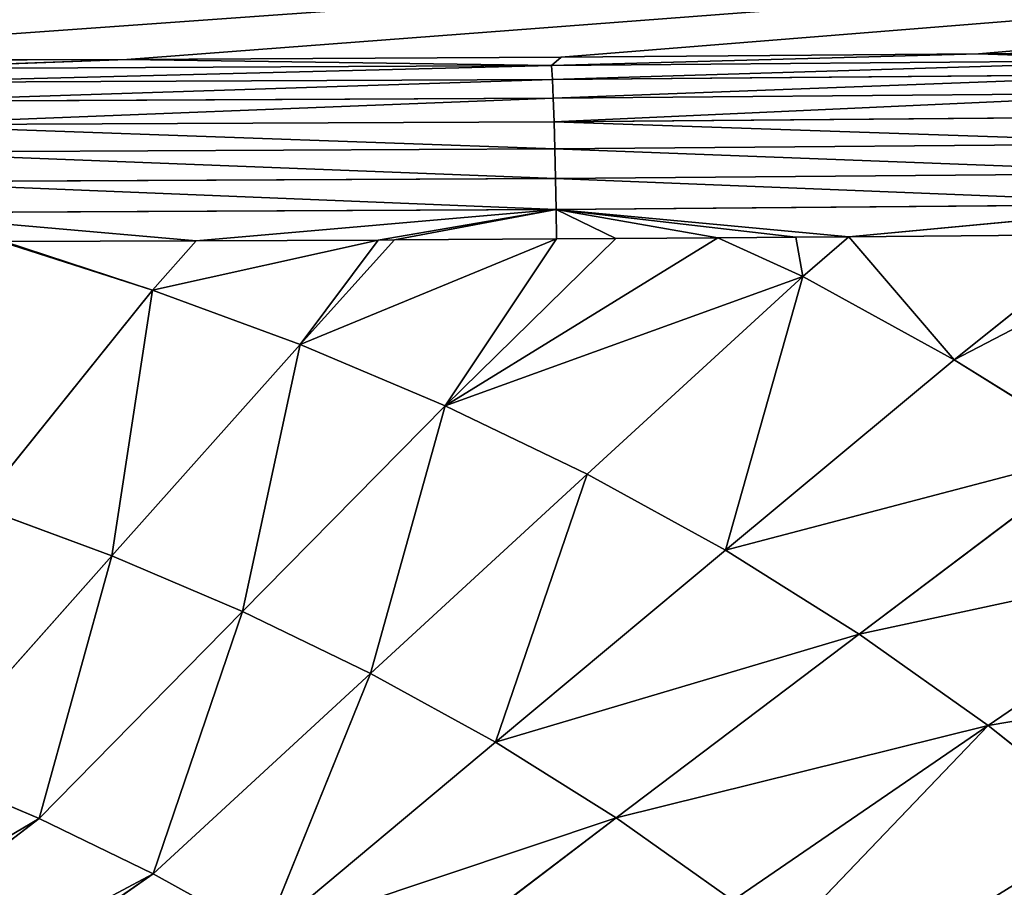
# Model space of a CAD drawing. Extents: x 0 to 605, y 0 to 400.
# Tile 958 of 1056: x 351 to 379, y 248 to 273. Entities that reach past the tile are written whole.
import ezdxf

# ---------------------------------------------------------------- set-up
doc = ezdxf.new("R2010")
doc.units = 0
doc.header["$LTSCALE"] = 25.4
doc.layers.get('0').update_dxf_attribs({"linetype": 'CONTINUOUS'})

# ---------------------------------------------------------------- blocks, each defined once
blk = doc.blocks.new('ATLANTA610_-_S_STL')
at = {"color": 0}
for p, q in [((392.694, 34.022, 127.445), (378.727, 33.372, 127.589)), ((392.694, 34.022, 127.445), (378.727, 33.372, 127.589)), ((378.727, 33.372, 127.589), (366.278, 32.132, 127.928)), ((378.727, 33.372, 127.589), (366.278, 32.132, 127.928)), ((378.727, 33.372, 127.589), (366.557, 32.953, 127.683)), ((378.727, 33.372, 127.589), (366.557, 32.953, 127.683)), ((378.727, 33.372, 127.589), (384.865, 32.821, 127.774)), ((378.727, 33.372, 127.589), (384.865, 32.821, 127.774)), ((366.557, 32.953, 127.683), (353.896, 32.648, 127.751)), ((366.557, 32.953, 127.683), (353.896, 32.648, 127.751)), ((366.278, 32.132, 127.928), (384.865, 32.821, 127.774)), ((366.278, 32.132, 127.928), (384.865, 32.821, 127.774)), ((353.896, 32.648, 127.751), (339.364, 32.444, 127.797)), ((353.896, 32.648, 127.751), (339.364, 32.444, 127.797)), ((353.896, 32.648, 127.751), (346.538, 31.714, 128.021)), ((353.896, 32.648, 127.751), (346.538, 31.714, 128.021)), ((366.278, 32.132, 127.928), (353.896, 32.648, 127.751)), ((366.278, 32.132, 127.928), (353.896, 32.648, 127.751)), ((346.538, 31.714, 128.021), (366.278, 32.132, 127.928)), ((346.538, 31.714, 128.021), (366.278, 32.132, 127.928)), ((366.278, 32.132, 127.928), (366.306, 31.273, 128.332)), ((366.278, 32.132, 127.928), (366.306, 31.273, 128.332)), ((384.908, 31.963, 128.178), (366.306, 31.273, 128.332)), ((384.908, 31.963, 128.178), (366.306, 31.273, 128.332)), ((366.306, 31.273, 128.332), (346.551, 30.855, 128.426)), ((366.306, 31.273, 128.332), (346.551, 30.855, 128.426)), ((366.306, 31.273, 128.332), (366.332, 30.469, 128.883)), ((366.306, 31.273, 128.332), (366.332, 30.469, 128.883)), ((384.95, 31.159, 128.729), (366.332, 30.469, 128.883)), ((384.95, 31.159, 128.729), (366.332, 30.469, 128.883)), ((366.332, 30.469, 128.883), (346.564, 30.051, 128.977)), ((366.332, 30.469, 128.883), (346.564, 30.051, 128.977)), ((366.358, 29.756, 129.568), (366.332, 30.469, 128.883)), ((366.358, 29.756, 129.568), (366.332, 30.469, 128.883)), ((384.99, 30.447, 129.413), (366.358, 29.756, 129.568)), ((384.99, 30.447, 129.413), (366.358, 29.756, 129.568)), ((366.358, 29.756, 129.568), (346.576, 29.337, 129.661)), ((366.358, 29.756, 129.568), (346.576, 29.337, 129.661)), ((366.38, 29.165, 130.36), (366.358, 29.756, 129.568)), ((366.38, 29.165, 130.36), (366.358, 29.756, 129.568)), ((366.38, 29.165, 130.36), (385.025, 29.856, 130.206)), ((366.38, 29.165, 130.36), (385.025, 29.856, 130.206)), ((385.054, 29.409, 131.072), (366.398, 28.717, 131.226)), ((385.054, 29.409, 131.072), (366.398, 28.717, 131.226)), ((346.586, 28.746, 130.453), (366.38, 29.165, 130.36)), ((346.586, 28.746, 130.453), (366.38, 29.165, 130.36)), ((366.38, 29.165, 130.36), (366.398, 28.717, 131.226)), ((366.38, 29.165, 130.36), (366.398, 28.717, 131.226)), ((385.076, 29.113, 131.975), (366.413, 28.421, 132.129)), ((385.076, 29.113, 131.975), (366.413, 28.421, 132.129)), ((374.949, 28.556, 132.925), (385.076, 29.113, 131.975)), ((374.949, 28.556, 132.925), (385.076, 29.113, 131.975)), ((366.398, 28.717, 131.226), (346.595, 28.298, 131.32)), ((366.398, 28.717, 131.226), (346.595, 28.298, 131.32)), ((366.413, 28.421, 132.129), (366.398, 28.717, 131.226)), ((366.413, 28.421, 132.129), (366.398, 28.717, 131.226)), ((374.949, 28.556, 132.925), (382.591, 28.86, 132.857)), ((374.949, 28.556, 132.925), (382.591, 28.86, 132.857)), ((385.092, 28.971, 132.831), (378.024, 28.354, 136.51)), ((385.092, 28.971, 132.831), (378.024, 28.354, 136.51)), ((378.024, 28.354, 136.51), (382.591, 28.86, 132.857)), ((378.024, 28.354, 136.51), (382.591, 28.86, 132.857)), ((363.181, 27.77, 137.853), (371.13, 28.424, 132.954)), ((363.181, 27.77, 137.853), (371.13, 28.424, 132.954)), ((374.949, 28.556, 132.925), (366.413, 28.421, 132.129)), ((374.949, 28.556, 132.925), (366.413, 28.421, 132.129)), ((373.407, 28.502, 132.937), (366.413, 28.421, 132.129)), ((373.407, 28.502, 132.937), (366.413, 28.421, 132.129)), ((371.13, 28.424, 132.954), (366.413, 28.421, 132.129)), ((371.13, 28.424, 132.954), (366.413, 28.421, 132.129)), ((368.154, 28.33, 132.975), (371.13, 28.424, 132.954)), ((368.154, 28.33, 132.975), (371.13, 28.424, 132.954)), ((371.13, 28.424, 132.954), (373.407, 28.502, 132.937)), ((371.13, 28.424, 132.954), (373.407, 28.502, 132.937)), ((373.603, 28.404, 134.084), (371.13, 28.424, 132.954)), ((373.603, 28.404, 134.084), (371.13, 28.424, 132.954)), ((373.407, 28.502, 132.937), (374.949, 28.556, 132.925)), ((373.407, 28.502, 132.937), (374.949, 28.556, 132.925)), ((373.603, 28.404, 134.084), (373.407, 28.502, 132.937)), ((373.603, 28.404, 134.084), (373.407, 28.502, 132.937)), ((373.603, 28.404, 134.084), (374.949, 28.556, 132.925)), ((373.603, 28.404, 134.084), (374.949, 28.556, 132.925)), ((378.024, 28.354, 136.51), (374.949, 28.556, 132.925)), ((378.024, 28.354, 136.51), (374.949, 28.556, 132.925)), ((366.413, 28.421, 132.129), (346.602, 28.002, 132.223)), ((366.413, 28.421, 132.129), (346.602, 28.002, 132.223)), ((361.225, 28.139, 133.019), (354.648, 27.864, 134.479)), ((361.225, 28.139, 133.019), (354.648, 27.864, 134.479)), ((355.919, 28.019, 133.046), (366.413, 28.421, 132.129)), ((355.919, 28.019, 133.046), (366.413, 28.421, 132.129)), ((355.919, 28.019, 133.046), (361.225, 28.139, 133.019)), ((355.919, 28.019, 133.046), (361.225, 28.139, 133.019)), ((366.422, 28.279, 132.987), (358.952, 27.816, 136.067)), ((366.422, 28.279, 132.987), (358.952, 27.816, 136.067)), ((361.699, 28.151, 133.016), (358.952, 27.816, 136.067)), ((361.699, 28.151, 133.016), (358.952, 27.816, 136.067)), ((358.952, 27.816, 136.067), (361.225, 28.139, 133.019)), ((358.952, 27.816, 136.067), (361.225, 28.139, 133.019)), ((361.225, 28.139, 133.019), (366.413, 28.421, 132.129)), ((361.225, 28.139, 133.019), (366.413, 28.421, 132.129)), ((361.225, 28.139, 133.019), (361.699, 28.151, 133.016)), ((361.225, 28.139, 133.019), (361.699, 28.151, 133.016)), ((366.413, 28.421, 132.129), (361.699, 28.151, 133.016)), ((366.413, 28.421, 132.129), (361.699, 28.151, 133.016)), ((361.699, 28.151, 133.016), (366.422, 28.279, 132.987)), ((361.699, 28.151, 133.016), (366.422, 28.279, 132.987)), ((368.154, 28.33, 132.975), (363.181, 27.77, 137.853)), ((368.154, 28.33, 132.975), (363.181, 27.77, 137.853)), ((366.422, 28.279, 132.987), (363.181, 27.77, 137.853)), ((366.422, 28.279, 132.987), (363.181, 27.77, 137.853)), ((366.422, 28.279, 132.987), (366.413, 28.421, 132.129)), ((366.422, 28.279, 132.987), (366.413, 28.421, 132.129)), ((368.154, 28.33, 132.975), (366.413, 28.421, 132.129)), ((368.154, 28.33, 132.975), (366.413, 28.421, 132.129)), ((366.422, 28.279, 132.987), (368.154, 28.33, 132.975)), ((366.422, 28.279, 132.987), (368.154, 28.33, 132.975)), ((367.318, 27.728, 139.85), (373.603, 28.404, 134.084)), ((367.318, 27.728, 139.85), (373.603, 28.404, 134.084)), ((371.348, 27.688, 142.068), (373.603, 28.404, 134.084)), ((371.348, 27.688, 142.068), (373.603, 28.404, 134.084)), ((371.348, 27.688, 142.068), (378.024, 28.354, 136.51)), ((371.348, 27.688, 142.068), (378.024, 28.354, 136.51)), ((382.308, 28.307, 139.187), (371.348, 27.688, 142.068)), ((382.308, 28.307, 139.187), (371.348, 27.688, 142.068)), ((378.024, 28.354, 136.51), (373.603, 28.404, 134.084)), ((378.024, 28.354, 136.51), (373.603, 28.404, 134.084)), ((375.253, 27.651, 144.514), (382.308, 28.307, 139.187)), ((375.253, 27.651, 144.514), (382.308, 28.307, 139.187)), ((386.434, 28.265, 142.107), (375.253, 27.651, 144.514)), ((386.434, 28.265, 142.107), (375.253, 27.651, 144.514)), ((382.308, 28.307, 139.187), (378.024, 28.354, 136.51)), ((382.308, 28.307, 139.187), (378.024, 28.354, 136.51)), ((386.434, 28.265, 142.107), (379.015, 27.617, 147.181)), ((386.434, 28.265, 142.107), (379.015, 27.617, 147.181)), ((379.015, 27.617, 147.181), (390.381, 28.226, 145.259)), ((379.015, 27.617, 147.181), (390.381, 28.226, 145.259)), ((355.919, 28.019, 133.046), (346.602, 28.002, 132.223)), ((355.919, 28.019, 133.046), (346.602, 28.002, 132.223)), ((349.572, 27.255, 140.795), (354.648, 27.864, 134.479)), ((349.572, 27.255, 140.795), (354.648, 27.864, 134.479)), ((350.284, 27.914, 133.079), (354.648, 27.864, 134.479)), ((350.284, 27.914, 133.079), (354.648, 27.864, 134.479)), ((350.322, 27.916, 133.062), (355.919, 28.019, 133.046)), ((350.322, 27.916, 133.062), (355.919, 28.019, 133.046)), ((354.648, 27.864, 134.479), (350.322, 27.916, 133.062)), ((354.648, 27.864, 134.479), (350.322, 27.916, 133.062)), ((353.456, 27.218, 142.235), (354.648, 27.864, 134.479)), ((353.456, 27.218, 142.235), (354.648, 27.864, 134.479)), ((355.919, 28.019, 133.046), (354.648, 27.864, 134.479)), ((355.919, 28.019, 133.046), (354.648, 27.864, 134.479)), ((354.648, 27.864, 134.479), (358.952, 27.816, 136.067)), ((354.648, 27.864, 134.479), (358.952, 27.816, 136.067)), ((353.456, 27.218, 142.235), (358.952, 27.816, 136.067)), ((353.456, 27.218, 142.235), (358.952, 27.816, 136.067)), ((357.272, 27.182, 143.854), (358.952, 27.816, 136.067)), ((357.272, 27.182, 143.854), (358.952, 27.816, 136.067)), ((357.272, 27.182, 143.854), (363.181, 27.77, 137.853)), ((357.272, 27.182, 143.854), (363.181, 27.77, 137.853)), ((358.952, 27.816, 136.067), (363.181, 27.77, 137.853)), ((358.952, 27.816, 136.067), (363.181, 27.77, 137.853)), ((361.006, 27.149, 145.661), (363.181, 27.77, 137.853)), ((361.006, 27.149, 145.661), (363.181, 27.77, 137.853)), ((361.006, 27.149, 145.661), (367.318, 27.728, 139.85)), ((361.006, 27.149, 145.661), (367.318, 27.728, 139.85)), ((363.181, 27.77, 137.853), (367.318, 27.728, 139.85)), ((363.181, 27.77, 137.853), (367.318, 27.728, 139.85)), ((364.642, 27.118, 147.668), (367.318, 27.728, 139.85)), ((364.642, 27.118, 147.668), (367.318, 27.728, 139.85)), ((364.642, 27.118, 147.668), (371.348, 27.688, 142.068)), ((364.642, 27.118, 147.668), (371.348, 27.688, 142.068)), ((375.253, 27.651, 144.514), (364.642, 27.118, 147.668)), ((375.253, 27.651, 144.514), (364.642, 27.118, 147.668)), ((366.975, 26.574, 159.763), (379.015, 27.617, 147.181)), ((366.975, 26.574, 159.763), (379.015, 27.617, 147.181)), ((371.348, 27.688, 142.068), (367.318, 27.728, 139.85)), ((371.348, 27.688, 142.068), (367.318, 27.728, 139.85)), ((368.167, 27.089, 149.881), (375.253, 27.651, 144.514)), ((368.167, 27.089, 149.881), (375.253, 27.651, 144.514)), ((379.015, 27.617, 147.181), (368.167, 27.089, 149.881)), ((379.015, 27.617, 147.181), (368.167, 27.089, 149.881)), ((375.253, 27.651, 144.514), (371.348, 27.688, 142.068)), ((375.253, 27.651, 144.514), (371.348, 27.688, 142.068)), ((371.562, 27.063, 152.293), (379.015, 27.617, 147.181)), ((371.562, 27.063, 152.293), (379.015, 27.617, 147.181)), ((379.015, 27.617, 147.181), (375.253, 27.651, 144.514)), ((379.015, 27.617, 147.181), (375.253, 27.651, 144.514)), ((382.613, 27.586, 150.06), (379.015, 27.617, 147.181)), ((382.613, 27.586, 150.06), (379.015, 27.617, 147.181)), ((347.939, 26.709, 148.449), (353.456, 27.218, 142.235)), ((347.939, 26.709, 148.449), (353.456, 27.218, 142.235)), ((349.572, 27.255, 140.795), (353.456, 27.218, 142.235)), ((349.572, 27.255, 140.795), (353.456, 27.218, 142.235)), ((351.341, 26.683, 149.898), (353.456, 27.218, 142.235)), ((351.341, 26.683, 149.898), (353.456, 27.218, 142.235)), ((351.341, 26.683, 149.898), (357.272, 27.182, 143.854)), ((351.341, 26.683, 149.898), (357.272, 27.182, 143.854)), ((353.456, 27.218, 142.235), (357.272, 27.182, 143.854)), ((353.456, 27.218, 142.235), (357.272, 27.182, 143.854)), ((354.669, 26.657, 151.514), (357.272, 27.182, 143.854)), ((354.669, 26.657, 151.514), (357.272, 27.182, 143.854)), ((354.669, 26.657, 151.514), (361.006, 27.149, 145.661)), ((354.669, 26.657, 151.514), (361.006, 27.149, 145.661)), ((357.272, 27.182, 143.854), (361.006, 27.149, 145.661)), ((357.272, 27.182, 143.854), (361.006, 27.149, 145.661)), ((357.91, 26.634, 153.308), (361.006, 27.149, 145.661)), ((357.91, 26.634, 153.308), (361.006, 27.149, 145.661)), ((357.91, 26.634, 153.308), (364.642, 27.118, 147.668)), ((357.91, 26.634, 153.308), (364.642, 27.118, 147.668)), ((368.167, 27.089, 149.881), (357.91, 26.634, 153.308)), ((368.167, 27.089, 149.881), (357.91, 26.634, 153.308)), ((364.642, 27.118, 147.668), (361.006, 27.149, 145.661)), ((364.642, 27.118, 147.668), (361.006, 27.149, 145.661)), ((361.052, 26.612, 155.285), (368.167, 27.089, 149.881)), ((361.052, 26.612, 155.285), (368.167, 27.089, 149.881)), ((368.167, 27.089, 149.881), (364.642, 27.118, 147.668)), ((368.167, 27.089, 149.881), (364.642, 27.118, 147.668)), ((371.562, 27.063, 152.293), (368.167, 27.089, 149.881)), ((371.562, 27.063, 152.293), (368.167, 27.089, 149.881)), ((347.939, 26.709, 148.449), (351.341, 26.683, 149.898)), ((347.939, 26.709, 148.449), (351.341, 26.683, 149.898)), ((336.849, 25.928, 161.001), (351.341, 26.683, 149.898)), ((336.849, 25.928, 161.001), (351.341, 26.683, 149.898)), ((339.417, 25.914, 162.102), (354.669, 26.657, 151.514)), ((339.417, 25.914, 162.102), (354.669, 26.657, 151.514)), ((351.341, 26.683, 149.898), (354.669, 26.657, 151.514)), ((351.341, 26.683, 149.898), (354.669, 26.657, 151.514)), ((357.91, 26.634, 153.308), (354.669, 26.657, 151.514)), ((357.91, 26.634, 153.308), (354.669, 26.657, 151.514))]:
    blk.add_line(p, q, dxfattribs=at)
mesh = blk.add_polyface(dxfattribs=at)
corners = [(35.797, 103.894, 111.851), (571.006, 106.591, 111.249), (34.388, 106.591, 111.249), (37.928, 100.086, 112.701), (38.654, 98.858, 112.975), (40.127, 96.464, 113.509), (41.904, 93.74, 114.117), (42.395, 93.018, 114.278), (44.76, 89.705, 115.018), (45.369, 88.895, 115.198), (47.226, 86.522, 115.728), (49.041, 84.335, 116.216), (49.785, 83.473, 116.408), (52.433, 80.561, 117.058), (55.193, 77.763, 117.683), (58.096, 75.052, 118.288), (61.14, 72.434, 118.872), (64.319, 69.917, 119.434), (67.637, 67.499, 119.973), (71.141, 65.154, 120.497), (74.846, 62.881, 121.004), (78.763, 60.681, 121.495), (82.902, 58.555, 121.969), (87.283, 56.501, 122.428), (89.174, 55.671, 122.613), (91.934, 54.516, 122.871), (95.55, 53.096, 123.188), (96.878, 52.6, 123.298), (101.611, 50.93, 123.671), (106.635, 49.312, 124.032), (112.571, 47.58, 124.419), (118.867, 45.929, 124.787), (124.857, 44.519, 125.102), (131.222, 43.169, 125.403), (137.992, 41.883, 125.69), (145.207, 40.661, 125.963), (152.995, 39.491, 126.224), (161.346, 38.383, 126.471), (171.208, 37.246, 126.725), (179.751, 36.393, 126.915), (189.849, 35.523, 127.109), (200.64, 34.741, 127.284), (213.516, 33.978, 127.454), (226.998, 33.359, 127.592), (239.742, 32.927, 127.689), (253.158, 32.617, 127.758), (267.527, 32.431, 127.8), (285.141, 32.344, 127.819), (302.697, 32.329, 127.822), (320.938, 32.345, 127.819), (339.364, 32.444, 127.797), (353.896, 32.648, 127.751), (366.557, 32.953, 127.683), (378.727, 33.372, 127.589), (392.694, 34.022, 127.445), (404.119, 34.699, 127.293), (414.802, 35.465, 127.122), (425.484, 36.378, 126.919), (435.255, 37.36, 126.699), (444.241, 38.407, 126.466), (452.534, 39.51, 126.22), (459.554, 40.561, 125.985), (466.93, 41.799, 125.709), (474.123, 43.156, 125.406), (480.586, 44.523, 125.101), (486.816, 45.996, 124.772), (492.209, 47.411, 124.456), (497.473, 48.933, 124.117), (502.377, 50.483, 123.771), (507.695, 52.32, 123.361), (512.783, 54.251, 122.93), (514.295, 54.863, 122.793), (517.255, 56.116, 122.514), (520.424, 57.55, 122.194), (521.364, 57.995, 122.094), (525.177, 59.897, 121.67), (526.134, 60.401, 121.557), (528.665, 61.789, 121.248), (531.464, 63.42, 120.884), (532.358, 63.964, 120.762), (535.52, 65.981, 120.312), (536.527, 66.657, 120.161), (538.712, 68.179, 119.821), (541.316, 70.105, 119.392), (541.756, 70.444, 119.316), (544.642, 72.76, 118.799), (547.245, 75.006, 118.298), (549.952, 77.514, 117.738), (552.726, 80.296, 117.117), (555.195, 82.979, 116.519), (557.842, 86.104, 115.821), (560.273, 89.22, 115.126), (562.482, 92.28, 114.443), (564.617, 95.462, 113.733), (566.874, 99.093, 112.922), (568.575, 102.034, 112.266), (569.1, 102.983, 112.054)]
mesh.append_faces([[corners[k] for k in face] for face in [(0, 1, 2), (1, 95, 96)]], dxfattribs={"vtx0": -1, "color": 0})
mesh.append_faces([[corners[k] for k in face] for face in [(1, 0, 3), (1, 3, 4), (1, 4, 5), (1, 5, 6), (1, 6, 7), (1, 7, 8), (1, 8, 9), (1, 9, 10), (1, 10, 11), (1, 11, 12), (1, 12, 13), (1, 13, 14), (1, 14, 15), (1, 15, 16), (1, 16, 17), (1, 17, 18), (1, 18, 19), (1, 19, 20), (1, 20, 21), (1, 21, 22), (1, 22, 23), (1, 23, 24), (1, 24, 25), (1, 25, 26), (1, 26, 27), (1, 27, 28), (1, 28, 29), (1, 29, 30), (1, 30, 31), (1, 31, 32), (1, 32, 33), (1, 33, 34), (1, 34, 35), (1, 35, 36), (1, 36, 37), (1, 37, 38), (1, 38, 39), (1, 39, 40), (1, 40, 41), (1, 41, 42), (1, 42, 43), (1, 43, 44), (1, 44, 45), (1, 45, 46), (1, 46, 47), (1, 47, 48), (1, 48, 49), (1, 49, 50), (1, 50, 51), (1, 51, 52), (1, 52, 53), (1, 53, 54), (1, 54, 55), (1, 55, 56), (1, 56, 57), (1, 57, 58), (1, 58, 59), (1, 59, 60), (1, 60, 61), (1, 61, 62), (1, 62, 63), (1, 63, 64), (1, 64, 65), (1, 65, 66), (1, 66, 67), (1, 67, 68), (1, 68, 69), (1, 69, 70), (1, 70, 71), (1, 71, 72), (1, 72, 73), (1, 73, 74), (1, 74, 75), (1, 75, 76), (1, 76, 77), (1, 77, 78), (1, 78, 79), (1, 79, 80), (1, 80, 81), (1, 81, 82), (1, 82, 83), (1, 83, 84), (1, 84, 85), (1, 85, 86), (1, 86, 87), (1, 87, 88), (1, 88, 89), (1, 89, 90), (1, 90, 91), (1, 91, 92), (1, 92, 93), (1, 93, 94), (1, 94, 95)]], dxfattribs={"vtx0": -1, "vtx2": -1, "color": 0})
mesh = blk.add_polyface(dxfattribs=at)
corners = [(392.694, 34.022, 127.445), (378.727, 33.372, 127.589), (384.865, 32.821, 127.774)]
mesh.append_faces([[corners[k] for k in face] for face in [(0, 1, 2)]], dxfattribs={"color": 0})
mesh = blk.add_polyface(dxfattribs=at)
corners = [(366.278, 32.132, 127.928), (366.557, 32.953, 127.683), (353.896, 32.648, 127.751), (378.727, 33.372, 127.589)]
mesh.append_faces([[corners[k] for k in face] for face in [(0, 1, 2), (1, 0, 3)]], dxfattribs={"vtx0": -1, "color": 0})
mesh = blk.add_polyface(dxfattribs=at)
corners = [(384.865, 32.821, 127.774), (378.727, 33.372, 127.589), (366.278, 32.132, 127.928)]
mesh.append_faces([[corners[k] for k in face] for face in [(0, 1, 2)]], dxfattribs={"color": 0})
mesh = blk.add_polyface(dxfattribs=at)
corners = [(366.306, 31.273, 128.332), (384.865, 32.821, 127.774), (366.278, 32.132, 127.928), (384.908, 31.963, 128.178)]
mesh.append_faces([[corners[k] for k in face] for face in [(0, 1, 2), (1, 0, 3)]], dxfattribs={"vtx0": -1, "color": 0})
mesh = blk.add_polyface(dxfattribs=at)
corners = [(353.896, 32.648, 127.751), (339.364, 32.444, 127.797), (346.538, 31.714, 128.021)]
mesh.append_faces([[corners[k] for k in face] for face in [(0, 1, 2)]], dxfattribs={"color": 0})
mesh = blk.add_polyface(dxfattribs=at)
corners = [(366.278, 32.132, 127.928), (353.896, 32.648, 127.751), (346.538, 31.714, 128.021)]
mesh.append_faces([[corners[k] for k in face] for face in [(0, 1, 2)]], dxfattribs={"color": 0})
mesh = blk.add_polyface(dxfattribs=at)
corners = [(346.551, 30.855, 128.426), (366.278, 32.132, 127.928), (346.538, 31.714, 128.021), (366.306, 31.273, 128.332)]
mesh.append_faces([[corners[k] for k in face] for face in [(0, 1, 2), (1, 0, 3)]], dxfattribs={"vtx0": -1, "color": 0})
mesh = blk.add_polyface(dxfattribs=at)
corners = [(366.332, 30.469, 128.883), (384.908, 31.963, 128.178), (366.306, 31.273, 128.332), (384.95, 31.159, 128.729)]
mesh.append_faces([[corners[k] for k in face] for face in [(0, 1, 2), (1, 0, 3)]], dxfattribs={"vtx0": -1, "color": 0})
mesh = blk.add_polyface(dxfattribs=at)
corners = [(346.564, 30.051, 128.977), (366.306, 31.273, 128.332), (346.551, 30.855, 128.426), (366.332, 30.469, 128.883)]
mesh.append_faces([[corners[k] for k in face] for face in [(0, 1, 2), (1, 0, 3)]], dxfattribs={"vtx0": -1, "color": 0})
mesh = blk.add_polyface(dxfattribs=at)
corners = [(366.358, 29.756, 129.568), (384.95, 31.159, 128.729), (366.332, 30.469, 128.883), (384.99, 30.447, 129.413)]
mesh.append_faces([[corners[k] for k in face] for face in [(0, 1, 2), (1, 0, 3)]], dxfattribs={"vtx0": -1, "color": 0})
mesh = blk.add_polyface(dxfattribs=at)
corners = [(346.576, 29.337, 129.661), (366.332, 30.469, 128.883), (346.564, 30.051, 128.977), (366.358, 29.756, 129.568)]
mesh.append_faces([[corners[k] for k in face] for face in [(0, 1, 2), (1, 0, 3)]], dxfattribs={"vtx0": -1, "color": 0})
mesh = blk.add_polyface(dxfattribs=at)
corners = [(366.358, 29.756, 129.568), (385.025, 29.856, 130.206), (384.99, 30.447, 129.413), (366.38, 29.165, 130.36)]
mesh.append_faces([[corners[k] for k in face] for face in [(0, 1, 2), (1, 0, 3)]], dxfattribs={"vtx0": -1, "color": 0})
mesh = blk.add_polyface(dxfattribs=at)
corners = [(346.576, 29.337, 129.661), (366.38, 29.165, 130.36), (366.358, 29.756, 129.568), (346.586, 28.746, 130.453)]
mesh.append_faces([[corners[k] for k in face] for face in [(0, 1, 2), (1, 0, 3)]], dxfattribs={"vtx0": -1, "color": 0})
mesh = blk.add_polyface(dxfattribs=at)
corners = [(366.38, 29.165, 130.36), (385.054, 29.409, 131.072), (385.025, 29.856, 130.206), (366.398, 28.717, 131.226)]
mesh.append_faces([[corners[k] for k in face] for face in [(0, 1, 2), (1, 0, 3)]], dxfattribs={"vtx0": -1, "color": 0})
mesh = blk.add_polyface(dxfattribs=at)
corners = [(366.398, 28.717, 131.226), (385.076, 29.113, 131.975), (385.054, 29.409, 131.072), (366.413, 28.421, 132.129)]
mesh.append_faces([[corners[k] for k in face] for face in [(0, 1, 2), (1, 0, 3)]], dxfattribs={"vtx0": -1, "color": 0})
mesh = blk.add_polyface(dxfattribs=at)
corners = [(346.586, 28.746, 130.453), (366.398, 28.717, 131.226), (366.38, 29.165, 130.36), (346.595, 28.298, 131.32)]
mesh.append_faces([[corners[k] for k in face] for face in [(0, 1, 2), (1, 0, 3)]], dxfattribs={"vtx0": -1, "color": 0})
mesh = blk.add_polyface(dxfattribs=at)
corners = [(374.949, 28.556, 132.925), (385.076, 29.113, 131.975), (366.413, 28.421, 132.129)]
mesh.append_faces([[corners[k] for k in face] for face in [(0, 1, 2)]], dxfattribs={"color": 0})
mesh = blk.add_polyface(dxfattribs=at)
corners = [(374.949, 28.556, 132.925), (382.591, 28.86, 132.857), (385.076, 29.113, 131.975)]
mesh.append_faces([[corners[k] for k in face] for face in [(0, 1, 2)]], dxfattribs={"color": 0})
mesh = blk.add_polyface(dxfattribs=at)
corners = [(346.595, 28.298, 131.32), (366.413, 28.421, 132.129), (366.398, 28.717, 131.226), (346.602, 28.002, 132.223)]
mesh.append_faces([[corners[k] for k in face] for face in [(0, 1, 2), (1, 0, 3)]], dxfattribs={"vtx0": -1, "color": 0})
mesh = blk.add_polyface(dxfattribs=at)
corners = [(378.024, 28.354, 136.51), (382.591, 28.86, 132.857), (374.949, 28.556, 132.925)]
mesh.append_faces([[corners[k] for k in face] for face in [(0, 1, 2)]], dxfattribs={"color": 0})
mesh = blk.add_polyface(dxfattribs=at)
corners = [(382.308, 28.307, 139.187), (385.092, 28.971, 132.831), (378.024, 28.354, 136.51)]
mesh.append_faces([[corners[k] for k in face] for face in [(0, 1, 2)]], dxfattribs={"color": 0})
mesh = blk.add_polyface(dxfattribs=at)
corners = [(378.024, 28.354, 136.51), (385.092, 28.971, 132.831), (382.591, 28.86, 132.857)]
mesh.append_faces([[corners[k] for k in face] for face in [(0, 1, 2)]], dxfattribs={"color": 0})
mesh = blk.add_polyface(dxfattribs=at)
corners = [(363.181, 27.77, 137.853), (371.13, 28.424, 132.954), (368.154, 28.33, 132.975)]
mesh.append_faces([[corners[k] for k in face] for face in [(0, 1, 2)]], dxfattribs={"color": 0})
mesh = blk.add_polyface(dxfattribs=at)
corners = [(363.181, 27.77, 137.853), (373.603, 28.404, 134.084), (371.13, 28.424, 132.954), (367.318, 27.728, 139.85)]
mesh.append_faces([[corners[k] for k in face] for face in [(0, 1, 2), (1, 0, 3)]], dxfattribs={"vtx0": -1, "color": 0})
mesh = blk.add_polyface(dxfattribs=at)
corners = [(373.407, 28.502, 132.937), (374.949, 28.556, 132.925), (366.413, 28.421, 132.129)]
mesh.append_faces([[corners[k] for k in face] for face in [(0, 1, 2)]], dxfattribs={"color": 0})
mesh = blk.add_polyface(dxfattribs=at)
corners = [(371.13, 28.424, 132.954), (373.407, 28.502, 132.937), (366.413, 28.421, 132.129)]
mesh.append_faces([[corners[k] for k in face] for face in [(0, 1, 2)]], dxfattribs={"color": 0})
mesh = blk.add_polyface(dxfattribs=at)
corners = [(368.154, 28.33, 132.975), (371.13, 28.424, 132.954), (366.413, 28.421, 132.129)]
mesh.append_faces([[corners[k] for k in face] for face in [(0, 1, 2)]], dxfattribs={"color": 0})
mesh = blk.add_polyface(dxfattribs=at)
corners = [(373.603, 28.404, 134.084), (373.407, 28.502, 132.937), (371.13, 28.424, 132.954)]
mesh.append_faces([[corners[k] for k in face] for face in [(0, 1, 2)]], dxfattribs={"color": 0})
mesh = blk.add_polyface(dxfattribs=at)
corners = [(373.603, 28.404, 134.084), (374.949, 28.556, 132.925), (373.407, 28.502, 132.937)]
mesh.append_faces([[corners[k] for k in face] for face in [(0, 1, 2)]], dxfattribs={"color": 0})
mesh = blk.add_polyface(dxfattribs=at)
corners = [(378.024, 28.354, 136.51), (374.949, 28.556, 132.925), (373.603, 28.404, 134.084)]
mesh.append_faces([[corners[k] for k in face] for face in [(0, 1, 2)]], dxfattribs={"color": 0})
mesh = blk.add_polyface(dxfattribs=at)
corners = [(355.919, 28.019, 133.046), (366.413, 28.421, 132.129), (346.602, 28.002, 132.223)]
mesh.append_faces([[corners[k] for k in face] for face in [(0, 1, 2)]], dxfattribs={"color": 0})
mesh = blk.add_polyface(dxfattribs=at)
corners = [(358.952, 27.816, 136.067), (361.225, 28.139, 133.019), (354.648, 27.864, 134.479)]
mesh.append_faces([[corners[k] for k in face] for face in [(0, 1, 2)]], dxfattribs={"color": 0})
mesh = blk.add_polyface(dxfattribs=at)
corners = [(354.648, 27.864, 134.479), (361.225, 28.139, 133.019), (355.919, 28.019, 133.046)]
mesh.append_faces([[corners[k] for k in face] for face in [(0, 1, 2)]], dxfattribs={"color": 0})
mesh = blk.add_polyface(dxfattribs=at)
corners = [(355.919, 28.019, 133.046), (361.225, 28.139, 133.019), (366.413, 28.421, 132.129)]
mesh.append_faces([[corners[k] for k in face] for face in [(0, 1, 2)]], dxfattribs={"color": 0})
mesh = blk.add_polyface(dxfattribs=at)
corners = [(363.181, 27.77, 137.853), (366.422, 28.279, 132.987), (358.952, 27.816, 136.067)]
mesh.append_faces([[corners[k] for k in face] for face in [(0, 1, 2)]], dxfattribs={"color": 0})
mesh = blk.add_polyface(dxfattribs=at)
corners = [(358.952, 27.816, 136.067), (366.422, 28.279, 132.987), (361.699, 28.151, 133.016)]
mesh.append_faces([[corners[k] for k in face] for face in [(0, 1, 2)]], dxfattribs={"color": 0})
mesh = blk.add_polyface(dxfattribs=at)
corners = [(358.952, 27.816, 136.067), (361.699, 28.151, 133.016), (361.225, 28.139, 133.019)]
mesh.append_faces([[corners[k] for k in face] for face in [(0, 1, 2)]], dxfattribs={"color": 0})
mesh = blk.add_polyface(dxfattribs=at)
corners = [(361.225, 28.139, 133.019), (361.699, 28.151, 133.016), (366.413, 28.421, 132.129)]
mesh.append_faces([[corners[k] for k in face] for face in [(0, 1, 2)]], dxfattribs={"color": 0})
mesh = blk.add_polyface(dxfattribs=at)
corners = [(361.699, 28.151, 133.016), (366.422, 28.279, 132.987), (366.413, 28.421, 132.129)]
mesh.append_faces([[corners[k] for k in face] for face in [(0, 1, 2)]], dxfattribs={"color": 0})
mesh = blk.add_polyface(dxfattribs=at)
corners = [(363.181, 27.77, 137.853), (368.154, 28.33, 132.975), (366.422, 28.279, 132.987)]
mesh.append_faces([[corners[k] for k in face] for face in [(0, 1, 2)]], dxfattribs={"color": 0})
mesh = blk.add_polyface(dxfattribs=at)
corners = [(366.422, 28.279, 132.987), (368.154, 28.33, 132.975), (366.413, 28.421, 132.129)]
mesh.append_faces([[corners[k] for k in face] for face in [(0, 1, 2)]], dxfattribs={"color": 0})
mesh = blk.add_polyface(dxfattribs=at)
corners = [(371.348, 27.688, 142.068), (373.603, 28.404, 134.084), (367.318, 27.728, 139.85)]
mesh.append_faces([[corners[k] for k in face] for face in [(0, 1, 2)]], dxfattribs={"color": 0})
mesh = blk.add_polyface(dxfattribs=at)
corners = [(371.348, 27.688, 142.068), (378.024, 28.354, 136.51), (373.603, 28.404, 134.084)]
mesh.append_faces([[corners[k] for k in face] for face in [(0, 1, 2)]], dxfattribs={"color": 0})
mesh = blk.add_polyface(dxfattribs=at)
corners = [(371.348, 27.688, 142.068), (382.308, 28.307, 139.187), (378.024, 28.354, 136.51)]
mesh.append_faces([[corners[k] for k in face] for face in [(0, 1, 2)]], dxfattribs={"color": 0})
mesh = blk.add_polyface(dxfattribs=at)
corners = [(375.253, 27.651, 144.514), (382.308, 28.307, 139.187), (371.348, 27.688, 142.068)]
mesh.append_faces([[corners[k] for k in face] for face in [(0, 1, 2)]], dxfattribs={"color": 0})
mesh = blk.add_polyface(dxfattribs=at)
corners = [(375.253, 27.651, 144.514), (386.434, 28.265, 142.107), (382.308, 28.307, 139.187)]
mesh.append_faces([[corners[k] for k in face] for face in [(0, 1, 2)]], dxfattribs={"color": 0})
mesh = blk.add_polyface(dxfattribs=at)
corners = [(379.015, 27.617, 147.181), (386.434, 28.265, 142.107), (375.253, 27.651, 144.514)]
mesh.append_faces([[corners[k] for k in face] for face in [(0, 1, 2)]], dxfattribs={"color": 0})
mesh = blk.add_polyface(dxfattribs=at)
corners = [(379.015, 27.617, 147.181), (390.381, 28.226, 145.259), (386.434, 28.265, 142.107)]
mesh.append_faces([[corners[k] for k in face] for face in [(0, 1, 2)]], dxfattribs={"color": 0})
mesh = blk.add_polyface(dxfattribs=at)
corners = [(382.613, 27.586, 150.06), (390.381, 28.226, 145.259), (379.015, 27.617, 147.181)]
mesh.append_faces([[corners[k] for k in face] for face in [(0, 1, 2)]], dxfattribs={"color": 0})
mesh = blk.add_polyface(dxfattribs=at)
corners = [(350.322, 27.916, 133.062), (355.919, 28.019, 133.046), (346.602, 28.002, 132.223)]
mesh.append_faces([[corners[k] for k in face] for face in [(0, 1, 2)]], dxfattribs={"color": 0})
mesh = blk.add_polyface(dxfattribs=at)
corners = [(349.572, 27.255, 140.795), (354.648, 27.864, 134.479), (350.284, 27.914, 133.079)]
mesh.append_faces([[corners[k] for k in face] for face in [(0, 1, 2)]], dxfattribs={"color": 0})
mesh = blk.add_polyface(dxfattribs=at)
corners = [(353.456, 27.218, 142.235), (354.648, 27.864, 134.479), (349.572, 27.255, 140.795)]
mesh.append_faces([[corners[k] for k in face] for face in [(0, 1, 2)]], dxfattribs={"color": 0})
mesh = blk.add_polyface(dxfattribs=at)
corners = [(354.648, 27.864, 134.479), (350.322, 27.916, 133.062), (350.284, 27.914, 133.079)]
mesh.append_faces([[corners[k] for k in face] for face in [(0, 1, 2)]], dxfattribs={"color": 0})
mesh = blk.add_polyface(dxfattribs=at)
corners = [(354.648, 27.864, 134.479), (355.919, 28.019, 133.046), (350.322, 27.916, 133.062)]
mesh.append_faces([[corners[k] for k in face] for face in [(0, 1, 2)]], dxfattribs={"color": 0})
mesh = blk.add_polyface(dxfattribs=at)
corners = [(353.456, 27.218, 142.235), (358.952, 27.816, 136.067), (354.648, 27.864, 134.479)]
mesh.append_faces([[corners[k] for k in face] for face in [(0, 1, 2)]], dxfattribs={"color": 0})
mesh = blk.add_polyface(dxfattribs=at)
corners = [(357.272, 27.182, 143.854), (358.952, 27.816, 136.067), (353.456, 27.218, 142.235)]
mesh.append_faces([[corners[k] for k in face] for face in [(0, 1, 2)]], dxfattribs={"color": 0})
mesh = blk.add_polyface(dxfattribs=at)
corners = [(357.272, 27.182, 143.854), (363.181, 27.77, 137.853), (358.952, 27.816, 136.067)]
mesh.append_faces([[corners[k] for k in face] for face in [(0, 1, 2)]], dxfattribs={"color": 0})
mesh = blk.add_polyface(dxfattribs=at)
corners = [(361.006, 27.149, 145.661), (363.181, 27.77, 137.853), (357.272, 27.182, 143.854)]
mesh.append_faces([[corners[k] for k in face] for face in [(0, 1, 2)]], dxfattribs={"color": 0})
mesh = blk.add_polyface(dxfattribs=at)
corners = [(361.006, 27.149, 145.661), (367.318, 27.728, 139.85), (363.181, 27.77, 137.853)]
mesh.append_faces([[corners[k] for k in face] for face in [(0, 1, 2)]], dxfattribs={"color": 0})
mesh = blk.add_polyface(dxfattribs=at)
corners = [(364.642, 27.118, 147.668), (367.318, 27.728, 139.85), (361.006, 27.149, 145.661)]
mesh.append_faces([[corners[k] for k in face] for face in [(0, 1, 2)]], dxfattribs={"color": 0})
mesh = blk.add_polyface(dxfattribs=at)
corners = [(364.642, 27.118, 147.668), (371.348, 27.688, 142.068), (367.318, 27.728, 139.85)]
mesh.append_faces([[corners[k] for k in face] for face in [(0, 1, 2)]], dxfattribs={"color": 0})
mesh = blk.add_polyface(dxfattribs=at)
corners = [(364.642, 27.118, 147.668), (375.253, 27.651, 144.514), (371.348, 27.688, 142.068)]
mesh.append_faces([[corners[k] for k in face] for face in [(0, 1, 2)]], dxfattribs={"color": 0})
mesh = blk.add_polyface(dxfattribs=at)
corners = [(368.167, 27.089, 149.881), (375.253, 27.651, 144.514), (364.642, 27.118, 147.668)]
mesh.append_faces([[corners[k] for k in face] for face in [(0, 1, 2)]], dxfattribs={"color": 0})
mesh = blk.add_polyface(dxfattribs=at)
corners = [(366.975, 26.574, 159.763), (379.015, 27.617, 147.181), (371.562, 27.063, 152.293)]
mesh.append_faces([[corners[k] for k in face] for face in [(0, 1, 2)]], dxfattribs={"color": 0})
mesh = blk.add_polyface(dxfattribs=at)
corners = [(366.975, 26.574, 159.763), (382.613, 27.586, 150.06), (379.015, 27.617, 147.181)]
mesh.append_faces([[corners[k] for k in face] for face in [(0, 1, 2)]], dxfattribs={"color": 0})
mesh = blk.add_polyface(dxfattribs=at)
corners = [(366.975, 26.574, 159.763), (386.028, 27.559, 153.139), (382.613, 27.586, 150.06)]
mesh.append_faces([[corners[k] for k in face] for face in [(0, 1, 2)]], dxfattribs={"color": 0})
mesh = blk.add_polyface(dxfattribs=at)
corners = [(368.167, 27.089, 149.881), (379.015, 27.617, 147.181), (375.253, 27.651, 144.514)]
mesh.append_faces([[corners[k] for k in face] for face in [(0, 1, 2)]], dxfattribs={"color": 0})
mesh = blk.add_polyface(dxfattribs=at)
corners = [(371.562, 27.063, 152.293), (379.015, 27.617, 147.181), (368.167, 27.089, 149.881)]
mesh.append_faces([[corners[k] for k in face] for face in [(0, 1, 2)]], dxfattribs={"color": 0})
mesh = blk.add_polyface(dxfattribs=at)
corners = [(347.939, 26.709, 148.449), (353.456, 27.218, 142.235), (349.572, 27.255, 140.795)]
mesh.append_faces([[corners[k] for k in face] for face in [(0, 1, 2)]], dxfattribs={"color": 0})
mesh = blk.add_polyface(dxfattribs=at)
corners = [(351.341, 26.683, 149.898), (353.456, 27.218, 142.235), (347.939, 26.709, 148.449)]
mesh.append_faces([[corners[k] for k in face] for face in [(0, 1, 2)]], dxfattribs={"color": 0})
mesh = blk.add_polyface(dxfattribs=at)
corners = [(351.341, 26.683, 149.898), (357.272, 27.182, 143.854), (353.456, 27.218, 142.235)]
mesh.append_faces([[corners[k] for k in face] for face in [(0, 1, 2)]], dxfattribs={"color": 0})
mesh = blk.add_polyface(dxfattribs=at)
corners = [(354.669, 26.657, 151.514), (357.272, 27.182, 143.854), (351.341, 26.683, 149.898)]
mesh.append_faces([[corners[k] for k in face] for face in [(0, 1, 2)]], dxfattribs={"color": 0})
mesh = blk.add_polyface(dxfattribs=at)
corners = [(354.669, 26.657, 151.514), (361.006, 27.149, 145.661), (357.272, 27.182, 143.854)]
mesh.append_faces([[corners[k] for k in face] for face in [(0, 1, 2)]], dxfattribs={"color": 0})
mesh = blk.add_polyface(dxfattribs=at)
corners = [(357.91, 26.634, 153.308), (361.006, 27.149, 145.661), (354.669, 26.657, 151.514)]
mesh.append_faces([[corners[k] for k in face] for face in [(0, 1, 2)]], dxfattribs={"color": 0})
mesh = blk.add_polyface(dxfattribs=at)
corners = [(357.91, 26.634, 153.308), (364.642, 27.118, 147.668), (361.006, 27.149, 145.661)]
mesh.append_faces([[corners[k] for k in face] for face in [(0, 1, 2)]], dxfattribs={"color": 0})
mesh = blk.add_polyface(dxfattribs=at)
corners = [(357.91, 26.634, 153.308), (368.167, 27.089, 149.881), (364.642, 27.118, 147.668)]
mesh.append_faces([[corners[k] for k in face] for face in [(0, 1, 2)]], dxfattribs={"color": 0})
mesh = blk.add_polyface(dxfattribs=at)
corners = [(361.052, 26.612, 155.285), (368.167, 27.089, 149.881), (357.91, 26.634, 153.308)]
mesh.append_faces([[corners[k] for k in face] for face in [(0, 1, 2)]], dxfattribs={"color": 0})
mesh = blk.add_polyface(dxfattribs=at)
corners = [(361.052, 26.612, 155.285), (371.562, 27.063, 152.293), (368.167, 27.089, 149.881)]
mesh.append_faces([[corners[k] for k in face] for face in [(0, 1, 2)]], dxfattribs={"color": 0})
mesh = blk.add_polyface(dxfattribs=at)
corners = [(334.236, 25.943, 160.021), (351.341, 26.683, 149.898), (347.939, 26.709, 148.449), (336.849, 25.928, 161.001)]
mesh.append_faces([[corners[k] for k in face] for face in [(0, 1, 2), (1, 0, 3)]], dxfattribs={"vtx0": -1, "color": 0})
mesh = blk.add_polyface(dxfattribs=at)
corners = [(336.849, 25.928, 161.001), (354.669, 26.657, 151.514), (351.341, 26.683, 149.898), (339.417, 25.914, 162.102)]
mesh.append_faces([[corners[k] for k in face] for face in [(0, 1, 2), (1, 0, 3)]], dxfattribs={"vtx0": -1, "color": 0})
mesh = blk.add_polyface(dxfattribs=at)
corners = [(339.417, 25.914, 162.102), (357.91, 26.634, 153.308), (354.669, 26.657, 151.514), (341.929, 25.901, 163.33)]
mesh.append_faces([[corners[k] for k in face] for face in [(0, 1, 2), (1, 0, 3)]], dxfattribs={"vtx0": -1, "color": 0})

msp = doc.modelspace()

# ---------------------------------------------------------------- block references
at = {"color": 254, "extrusion": (0, -1, 5.55112e-17)}
msp.add_blockref('ATLANTA610_-_S_STL', (-0.269, -0.066, -399.883), dxfattribs=at)

doc.saveas('drawing.dxf')
